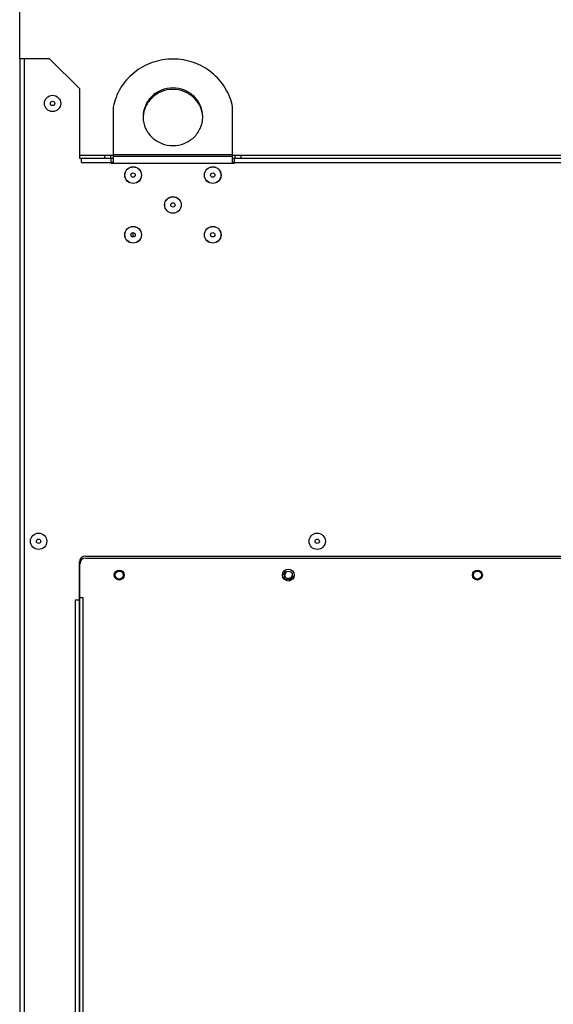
# Model space of a CAD drawing. Header units: millimetres. Extents: x 1117 to 38156, y -1945 to 7303.
# Tile 371 of 656: x 16987 to 17255, y 1148 to 1643. Entities that reach past the tile are written whole.
import ezdxf

# ---------------------------------------------------------------- set-up
doc = ezdxf.new("R2010")
doc.units = ezdxf.units.MM
doc.styles.get("Standard").update_dxf_attribs({"font": 'arial.ttf'})
doc.dimstyles.new('DIMSTYLE_1', dxfattribs={"dimtxt": 4.2, "dimasz": 3.6, "dimexe": 2.5, "dimexo": 0, "dimgap": 1.05, "dimtad": 1, "dimdsep": 46, "dimtxsty": 'Standard', "dimblk": '_FILLED', "dimblk1": '_FILLED', "dimblk2": '_FILLED', "dimcen": 0.09, "dimazin": 2, "dimtp": 0.01, "dimtm": 0.01, "dimtfac": 1, "dimtofl": 0, "dimtmove": 0, "dimatfit": 3, "dimldrblk": '_FILLED', "dimfxl": 0, "dimtolj": 1, "dimarcsym": 0})

# ---------------------------------------------------------------- blocks, each defined once
blk = doc.blocks.new('_FILLED')
at = {"color": 0, "linetype": 'ByBlock'}
blk.add_solid([(0, 0), (-1, 0.17), (-1, -0.17)], dxfattribs=at)
blk = doc.blocks.new('*D94')
at = {"color": 0, "linetype": 'Continuous', "lineweight": -2}
for p, q in [((16986.88, 1623.41), (16986.88, 1707.72)), ((17523.18, 1432.91), (17523.18, 1707.72)), ((17519.58, 1705.22), (16990.48, 1705.22))]:
    blk.add_line(p, q, dxfattribs=at)
at = {"layer": 'Defpoints', "color": 0, "linetype": 'Continuous'}
for p in [(16986.88, 1705.22), (16986.88, 1623.41), (17523.18, 1432.91)]:
    blk.add_point(p, dxfattribs=at)
at = {"color": 0, "linetype": 'Continuous', "lineweight": -2, "xscale": 3.6, "yscale": 3.6, "zscale": 3.6, "rotation": 180}
blk.add_blockref('_FILLED', (16986.88, 1705.22), dxfattribs=at)
at = {"color": 0, "linetype": 'Continuous', "lineweight": -2, "xscale": 3.6, "yscale": 3.6, "zscale": 3.6}
blk.add_blockref('_FILLED', (17523.18, 1705.22), dxfattribs=at)
at = {"color": 0, "linetype": 'Continuous', "insert": (17255.03, 1716.49), "char_height": 20, "attachment_point": 5}
blk.add_mtext('\\A1;536.3', dxfattribs=at)

msp = doc.modelspace()

# ---------------------------------------------------------------- linework, layer by layer
at = {"color": 7, "linetype": 'Continuous'}
for p, q in [((16986.877, 1623.413), (16986.877, 713.413)), ((17001.877, 1623.413), (16986.877, 1623.413)), ((16989.077, 1623.413), (16989.077, 713.413)), ((17016.877, 1608.413), (17001.877, 1623.413)), ((17016.877, 1608.413), (17016.877, 1573.413)), ((17033.877, 1599.061), (17033.877, 1570.913)), ((17093.877, 1570.913), (17093.877, 1599.061)), ((17016.877, 1574.913), (17033.877, 1574.913)), ((17029.627, 1573.413), (17029.627, 1574.913)), ((17032.627, 1573.413), (17032.627, 1574.913)), ((17033.877, 1575.32), (17093.877, 1575.32)), ((17033.877, 1574.492), (17093.877, 1574.492)), ((17093.877, 1574.913), (17343.877, 1574.913)), ((17095.127, 1573.413), (17095.127, 1574.913)), ((17098.127, 1573.413), (17098.127, 1574.913)), ((17016.877, 1573.413), (17033.877, 1573.413)), ((17017.877, 1571.213), (17017.877, 1573.413)), ((17017.877, 1571.213), (17033.877, 1571.213)), ((17032.877, 1570.913), (17032.877, 1573.413)), ((17032.877, 1571.413), (17033.877, 1571.413)), ((17032.877, 1570.913), (17094.877, 1570.913)), ((17093.877, 1573.413), (17343.877, 1573.413)), ((17093.877, 1571.413), (17094.877, 1571.413)), ((17093.877, 1571.213), (17343.877, 1571.213)), ((17094.877, 1570.913), (17094.877, 1573.413)), ((17043.877, 1533.823), (17043.877, 1536.003)), ((17019.877, 1373.413), (17413.877, 1373.413)), ((17020.127, 1372.413), (17413.627, 1372.413)), ((17016.877, 813.413), (17016.877, 1370.413)), ((17017.127, 817.413), (17017.127, 1369.413)), ((17119.578, 1364.726), (17119.445, 1364.081)), ((17119.445, 1364.081), (17119.527, 1364.064)), ((17119.527, 1364.064), (17119.644, 1364.628)), ((17119.694, 1364.702), (17119.578, 1364.726)), ((17119.644, 1364.628), (17120.086, 1363.948)), ((17120.139, 1364.038), (17119.694, 1364.702)), ((17119.706, 1362.995), (17119.7, 1362.899)), ((17119.7, 1362.899), (17119.723, 1362.818)), ((17119.728, 1363.062), (17119.706, 1362.995)), ((17119.723, 1362.818), (17119.754, 1362.76)), ((17119.787, 1363.131), (17119.728, 1363.062)), ((17119.754, 1362.76), (17119.807, 1362.695)), ((17119.782, 1362.923), (17119.796, 1363.005)), ((17119.798, 1362.857), (17119.782, 1362.923)), ((17119.832, 1363.154), (17119.787, 1363.131)), ((17119.796, 1363.005), (17119.825, 1363.058)), ((17119.828, 1362.799), (17119.798, 1362.857)), ((17119.807, 1362.695), (17119.89, 1362.646)), ((17119.825, 1363.058), (17119.855, 1363.073)), ((17119.874, 1362.749), (17119.828, 1362.799)), ((17119.906, 1363.156), (17119.832, 1363.154)), ((17119.855, 1363.073), (17119.915, 1363.068)), ((17119.949, 1362.714), (17119.874, 1362.749)), ((17119.97, 1363.743), (17119.887, 1363.731)), ((17119.887, 1363.731), (17119.92, 1363.503)), ((17119.89, 1362.646), (17119.958, 1362.625)), ((17119.974, 1363.136), (17119.906, 1363.156)), ((17119.915, 1363.068), (17119.99, 1363.033)), ((17119.931, 1365.323), (17119.916, 1365.251)), ((17119.916, 1365.251), (17119.926, 1365.157)), ((17119.92, 1363.503), (17120.003, 1363.515)), ((17119.926, 1365.157), (17119.957, 1365.089)), ((17119.97, 1365.398), (17119.931, 1365.323)), ((17120.009, 1362.708), (17119.949, 1362.714)), ((17119.957, 1365.089), (17120.012, 1365.023)), ((17119.958, 1362.625), (17120.047, 1362.635)), ((17120.064, 1365.512), (17119.97, 1365.398)), ((17120.003, 1363.515), (17119.97, 1363.743)), ((17120.004, 1363.115), (17119.974, 1363.136)), ((17119.99, 1363.033), (17120.036, 1362.983)), ((17120.018, 1363.233), (17120.004, 1363.152)), ((17120.004, 1363.152), (17120.004, 1363.115)), ((17120.039, 1362.724), (17120.009, 1362.708)), ((17120.012, 1365.023), (17120.207, 1364.864)), ((17120.015, 1365.213), (17120.02, 1365.272)), ((17120.033, 1365.155), (17120.015, 1365.213)), ((17120.077, 1363.302), (17120.018, 1363.233)), ((17120.02, 1365.272), (17120.048, 1365.334)), ((17120.074, 1365.1), (17120.033, 1365.155)), ((17120.036, 1362.983), (17120.066, 1362.924)), ((17120.068, 1362.776), (17120.039, 1362.724)), ((17120.047, 1362.635), (17120.092, 1362.659)), ((17120.048, 1365.334), (17120.142, 1365.448)), ((17120.129, 1365.565), (17120.064, 1365.512)), ((17120.066, 1362.924), (17120.082, 1362.858)), ((17120.082, 1362.858), (17120.068, 1362.776)), ((17120.27, 1364.94), (17120.074, 1365.1)), ((17120.121, 1363.325), (17120.077, 1363.302)), ((17120.079, 1363.154), (17120.115, 1363.229)), ((17120.079, 1363.08), (17120.079, 1363.154)), ((17120.095, 1363.014), (17120.079, 1363.08)), ((17120.086, 1363.948), (17120.218, 1363.921)), ((17120.092, 1362.659), (17120.136, 1362.719)), ((17120.126, 1362.956), (17120.095, 1363.014)), ((17120.115, 1363.229), (17120.16, 1363.252)), ((17120.211, 1363.335), (17120.121, 1363.325)), ((17120.171, 1362.905), (17120.126, 1362.956)), ((17120.197, 1365.595), (17120.129, 1365.565)), ((17120.136, 1362.719), (17120.158, 1362.786)), ((17120.253, 1364.586), (17120.139, 1364.038)), ((17120.142, 1365.448), (17120.197, 1365.489)), ((17120.158, 1362.786), (17120.157, 1362.823)), ((17120.157, 1362.823), (17120.187, 1362.802)), ((17120.16, 1363.252), (17120.242, 1363.24)), ((17120.232, 1362.862), (17120.171, 1362.905)), ((17120.187, 1362.802), (17120.263, 1362.767)), ((17120.291, 1365.603), (17120.197, 1365.595)), ((17120.197, 1365.489), (17120.254, 1365.506)), ((17120.207, 1364.864), (17120.282, 1364.823)), ((17120.279, 1363.315), (17120.211, 1363.335)), ((17120.218, 1363.921), (17120.352, 1364.566)), ((17120.314, 1362.85), (17120.232, 1362.862)), ((17120.242, 1363.24), (17120.303, 1363.197)), ((17120.352, 1364.566), (17120.253, 1364.586)), ((17120.254, 1365.506), (17120.304, 1365.486)), ((17120.263, 1362.767), (17120.352, 1362.777)), ((17120.332, 1364.91), (17120.27, 1364.94)), ((17120.362, 1363.265), (17120.279, 1363.315)), ((17120.282, 1364.823), (17120.355, 1364.806)), ((17120.366, 1365.563), (17120.291, 1365.603)), ((17120.303, 1363.197), (17120.348, 1363.147)), ((17120.304, 1365.486), (17120.366, 1365.563)), ((17120.359, 1362.873), (17120.314, 1362.85)), ((17120.392, 1364.904), (17120.332, 1364.91)), ((17120.348, 1363.147), (17120.379, 1363.088)), ((17120.352, 1362.777), (17120.397, 1362.801)), ((17120.355, 1364.806), (17120.449, 1364.815)), ((17120.395, 1362.948), (17120.359, 1362.873)), ((17120.415, 1363.2), (17120.362, 1363.265)), ((17120.379, 1363.088), (17120.394, 1363.022)), ((17120.449, 1364.921), (17120.392, 1364.904)), ((17120.394, 1363.022), (17120.395, 1362.948)), ((17120.397, 1362.801), (17120.456, 1362.869)), ((17120.461, 1363.113), (17120.415, 1363.2)), ((17120.485, 1362.599), (17120.427, 1362.538)), ((17120.427, 1362.538), (17120.594, 1362.379)), ((17120.504, 1364.961), (17120.449, 1364.921)), ((17120.449, 1364.815), (17120.517, 1364.844)), ((17120.456, 1362.869), (17120.478, 1362.936)), ((17120.484, 1363.032), (17120.461, 1363.113)), ((17120.478, 1362.936), (17120.484, 1363.032)), ((17120.652, 1362.44), (17120.485, 1362.599)), ((17120.598, 1365.076), (17120.504, 1364.961)), ((17120.517, 1364.844), (17120.582, 1364.897)), ((17120.582, 1364.897), (17120.676, 1365.012)), ((17120.594, 1362.379), (17120.652, 1362.44)), ((17120.626, 1365.138), (17120.598, 1365.076)), ((17120.665, 1365.318), (17120.603, 1365.242)), ((17120.603, 1365.242), (17120.631, 1365.197)), ((17120.631, 1365.197), (17120.626, 1365.138)), ((17120.72, 1365.252), (17120.665, 1365.318)), ((17120.676, 1365.012), (17120.715, 1365.086)), ((17120.715, 1365.086), (17120.73, 1365.159)), ((17120.73, 1365.159), (17120.72, 1365.252)), ((17120.964, 1362.169), (17120.788, 1361.75)), ((17120.788, 1361.75), (17120.879, 1361.712)), ((17120.851, 1362.326), (17120.812, 1362.233)), ((17120.812, 1362.233), (17120.964, 1362.169)), ((17121.003, 1362.262), (17120.851, 1362.326)), ((17120.879, 1361.712), (17121.419, 1361.977)), ((17120.931, 1361.836), (17121.055, 1362.13)), ((17121.313, 1362.022), (17120.931, 1361.836)), ((17121.094, 1362.479), (17121.003, 1362.262)), ((17121.055, 1362.13), (17121.313, 1362.022)), ((17121.185, 1362.44), (17121.094, 1362.479)), ((17121.094, 1362.223), (17121.185, 1362.44)), ((17121.458, 1362.07), (17121.094, 1362.223)), ((17121.419, 1361.977), (17121.458, 1362.07)), ((17121.675, 1362.01), (17121.67, 1361.926)), ((17121.67, 1361.926), (17121.9, 1361.913)), ((17121.905, 1361.997), (17121.675, 1362.01)), ((17121.9, 1361.913), (17121.905, 1361.997)), ((17122.124, 1362.166), (17122.112, 1362.092)), ((17122.112, 1362.092), (17122.137, 1362.012)), ((17122.167, 1362.25), (17122.124, 1362.166)), ((17122.137, 1362.012), (17122.188, 1361.957)), ((17122.221, 1362.301), (17122.167, 1362.25)), ((17122.188, 1361.957), (17122.27, 1361.912)), ((17122.211, 1362.105), (17122.228, 1362.163)), ((17122.226, 1362.057), (17122.211, 1362.105)), ((17122.294, 1362.341), (17122.221, 1362.301)), ((17122.272, 1362.018), (17122.226, 1362.057)), ((17122.228, 1362.163), (17122.266, 1362.209)), ((17122.266, 1362.209), (17122.324, 1362.245)), ((17122.27, 1361.912), (17122.343, 1361.899)), ((17122.329, 1362), (17122.272, 1362.018)), ((17122.376, 1361.733), (17122.282, 1361.705)), ((17122.282, 1361.705), (17122.312, 1361.661)), ((17122.42, 1362.379), (17122.294, 1362.341)), ((17122.312, 1361.661), (17122.379, 1361.611)), ((17122.324, 1362.245), (17122.45, 1362.283)), ((17122.397, 1362.003), (17122.329, 1362)), ((17122.343, 1361.899), (17122.427, 1361.907)), ((17122.402, 1361.706), (17122.376, 1361.733)), ((17122.379, 1361.611), (17122.456, 1361.582)), ((17122.492, 1362.032), (17122.397, 1362.003)), ((17122.443, 1361.683), (17122.402, 1361.706)), ((17122.504, 1362.387), (17122.42, 1362.379)), ((17122.427, 1361.907), (17122.521, 1361.936)), ((17122.495, 1361.682), (17122.443, 1361.683)), ((17122.45, 1362.283), (17122.518, 1362.286)), ((17122.456, 1361.582), (17122.54, 1361.59)), ((17122.56, 1362.035), (17122.492, 1362.032)), ((17122.589, 1361.71), (17122.495, 1361.682)), ((17122.597, 1362.363), (17122.504, 1362.387)), ((17122.518, 1362.286), (17122.58, 1362.252)), ((17122.521, 1361.936), (17122.573, 1361.934)), ((17122.54, 1361.59), (17122.619, 1361.614)), ((17122.632, 1362.022), (17122.56, 1362.035)), ((17122.573, 1361.934), (17122.63, 1361.916)), ((17122.58, 1362.252), (17122.61, 1362.209)), ((17122.632, 1361.741), (17122.589, 1361.71)), ((17122.669, 1362.297), (17122.597, 1362.363)), ((17122.61, 1362.209), (17122.704, 1362.237)), ((17122.619, 1361.614), (17122.677, 1361.649)), ((17122.63, 1361.916), (17122.661, 1361.873)), ((17122.715, 1361.977), (17122.632, 1362.022)), ((17122.669, 1361.787), (17122.632, 1361.741)), ((17122.661, 1361.873), (17122.67, 1361.84)), ((17122.704, 1362.237), (17122.669, 1362.297)), ((17122.67, 1361.84), (17122.669, 1361.787)), ((17122.677, 1361.649), (17122.73, 1361.701)), ((17122.75, 1361.917), (17122.715, 1361.977)), ((17122.73, 1361.701), (17122.774, 1361.784)), ((17122.77, 1361.853), (17122.75, 1361.917)), ((17122.774, 1361.784), (17122.77, 1361.853)), ((17123.112, 1362.336), (17123.098, 1362.255)), ((17123.098, 1362.255), (17123.108, 1362.172)), ((17123.108, 1362.172), (17123.13, 1362.124)), ((17123.16, 1362.405), (17123.112, 1362.336)), ((17123.13, 1362.124), (17123.176, 1362.074)), ((17123.208, 1362.932), (17123.136, 1362.865)), ((17123.136, 1362.865), (17123.377, 1362.607)), ((17123.377, 1362.607), (17123.16, 1362.405)), ((17123.176, 1362.074), (17123.222, 1362.049)), ((17123.191, 1362.227), (17123.192, 1362.274)), ((17123.214, 1362.179), (17123.191, 1362.227)), ((17123.192, 1362.274), (17123.217, 1362.32)), ((17123.747, 1362.355), (17123.208, 1362.932)), ((17123.248, 1362.142), (17123.214, 1362.179)), ((17123.217, 1362.32), (17123.446, 1362.533)), ((17123.222, 1362.049), (17123.304, 1362.033)), ((17123.295, 1362.116), (17123.248, 1362.142)), ((17123.342, 1362.114), (17123.295, 1362.116)), ((17123.304, 1362.033), (17123.387, 1362.041)), ((17123.389, 1362.136), (17123.342, 1362.114)), ((17123.416, 1363.388), (17123.381, 1363.295)), ((17123.381, 1363.295), (17124.042, 1363.047)), ((17123.387, 1362.041), (17123.458, 1362.085)), ((17123.618, 1362.349), (17123.389, 1362.136)), ((17124.077, 1363.14), (17123.416, 1363.388)), ((17123.446, 1362.533), (17123.618, 1362.349)), ((17123.458, 1362.085), (17123.747, 1362.355)), ((17124.042, 1363.047), (17123.949, 1362.801)), ((17123.949, 1362.801), (17124.028, 1362.771)), ((17124.028, 1362.771), (17124.248, 1363.357)), ((17124.169, 1363.386), (17124.077, 1363.14)), ((17124.248, 1363.357), (17124.169, 1363.386)), ((17014.677, 1351.413), (17014.677, 841.413)), ((17014.677, 1351.413), (17016.877, 1351.413)), ((17017.127, 1354.929), (17016.877, 1354.929)), ((17017.127, 1353.413), (17016.877, 1353.413)), ((17017.127, 1353.213), (17016.877, 1353.213)), ((17018.827, 1352.413), (17017.127, 1352.413)), ((17018.827, 834.413), (17018.827, 1352.413))]:
    msp.add_line(p, q, dxfattribs=at)
for centre, radius in [((17003.377, 1600.913), 4.1), ((17003.377, 1600.913), 1.09), ((17043.877, 1564.913), 4.2), ((17043.877, 1564.913), 4.145), ((17083.877, 1564.913), 4.2), ((17083.877, 1564.913), 4.145), ((17043.877, 1564.913), 1.09), ((17083.877, 1564.913), 1.09), ((17063.877, 1549.913), 4.2), ((17063.877, 1549.913), 4.145), ((17063.877, 1549.913), 1.09), ((17043.877, 1534.913), 4.2), ((17043.877, 1534.913), 4.145), ((17083.877, 1534.913), 4.2), ((17083.877, 1534.913), 4.145), ((17043.877, 1534.913), 1.09), ((17083.877, 1534.913), 1.09), ((16996.377, 1380.913), 4.1), ((16996.377, 1380.913), 1.09), ((17136.377, 1380.913), 4.1), ((17136.377, 1380.913), 1.09), ((17036.877, 1363.913), 2.5), ((17036.877, 1363.913), 2), ((17121.877, 1363.913), 3), ((17121.877, 1363.913), 2), ((17216.877, 1363.913), 2.5), ((17216.877, 1363.913), 2)]:
    msp.add_circle(centre, radius, dxfattribs=at)
for centre, radius, start, end in [((17062.83, 1594.232), 13.953, 180.00055, 181.59814), ((17062.875, 1593.454), 13.999, 176.83032, 178.40194), ((17064.878, 1593.454), 13.999, 1.59806, 3.16968), ((17064.924, 1594.232), 13.953, 358.40186, 359.99945), ((17019.877, 1370.413), 3, 90, 180), ((17020.127, 1369.413), 3, 90, 180)]:
    msp.add_arc(centre, radius, start, end, dxfattribs=at)
for points, knots in [([(17063.877, 1623.209), (17060.366, 1623.209), (17053.315, 1622.024), (17044.006, 1616.877), (17037.035, 1608.968), (17034.512, 1602.41), (17033.877, 1599.061)], [0, 0, 0, 0, 0.2534839, 0.5051087, 0.7538472, 1, 1, 1, 1]), ([(17093.877, 1599.061), (17093.241, 1602.41), (17090.718, 1608.968), (17083.748, 1616.877), (17074.439, 1622.024), (17067.387, 1623.209), (17063.877, 1623.209)], [0, 0, 0, 0, 0.2461528, 0.4948913, 0.7465161, 1, 1, 1, 1]), ([(17078.877, 1594.232), (17078.877, 1596.119), (17078.086, 1599.954), (17074.73, 1604.77), (17069.739, 1607.975), (17063.877, 1609.095), (17058.014, 1607.975), (17053.023, 1604.77), (17049.667, 1599.954), (17048.877, 1596.119), (17048.877, 1594.232)], [0, 0, 0, 0, 0.1229913, 0.2471695, 0.3730051, 0.5, 0.6269949, 0.7528305, 0.8770087, 1, 1, 1, 1]), ([(17078.855, 1594.228), (17078.754, 1596.05), (17077.813, 1599.711), (17074.419, 1604.249), (17069.542, 1607.249), (17063.877, 1608.293), (17058.212, 1607.249), (17053.335, 1604.249), (17049.94, 1599.711), (17048.999, 1596.05), (17048.898, 1594.228)], [0, 0, 0, 0, 0.1230102, 0.2472439, 0.3730768, 0.5, 0.6269232, 0.7527561, 0.8769898, 1, 1, 1, 1]), ([(17048.882, 1593.843), (17048.934, 1591.987), (17049.802, 1588.239), (17053.179, 1583.563), (17058.114, 1580.463), (17063.877, 1579.381), (17069.64, 1580.463), (17074.574, 1583.563), (17077.951, 1588.239), (17078.819, 1591.987), (17078.871, 1593.843)], [0, 0, 0, 0, 0.1230008, 0.2472067, 0.3730411, 0.5, 0.6269589, 0.7527933, 0.8769992, 1, 1, 1, 1])]:
    msp.add_open_spline(points, degree=3, knots=knots, dxfattribs=at)

# ---------------------------------------------------------------- dimensions: what is measured, and where the dimension line sits
at = {"linetype": 'Continuous'}
dim = msp.add_linear_dim(base=(16986.877, 1705.224), p1=(17523.176, 1432.913), p2=(16986.877, 1623.413), dimstyle='DIMSTYLE_1', override={"dimtxt": 20}, dxfattribs=at)
dim.commit()
dim.dimension.update_dxf_attribs({"geometry": '*D94', "text_midpoint": (17255.026, 1716.492)})

doc.saveas('drawing.dxf')
